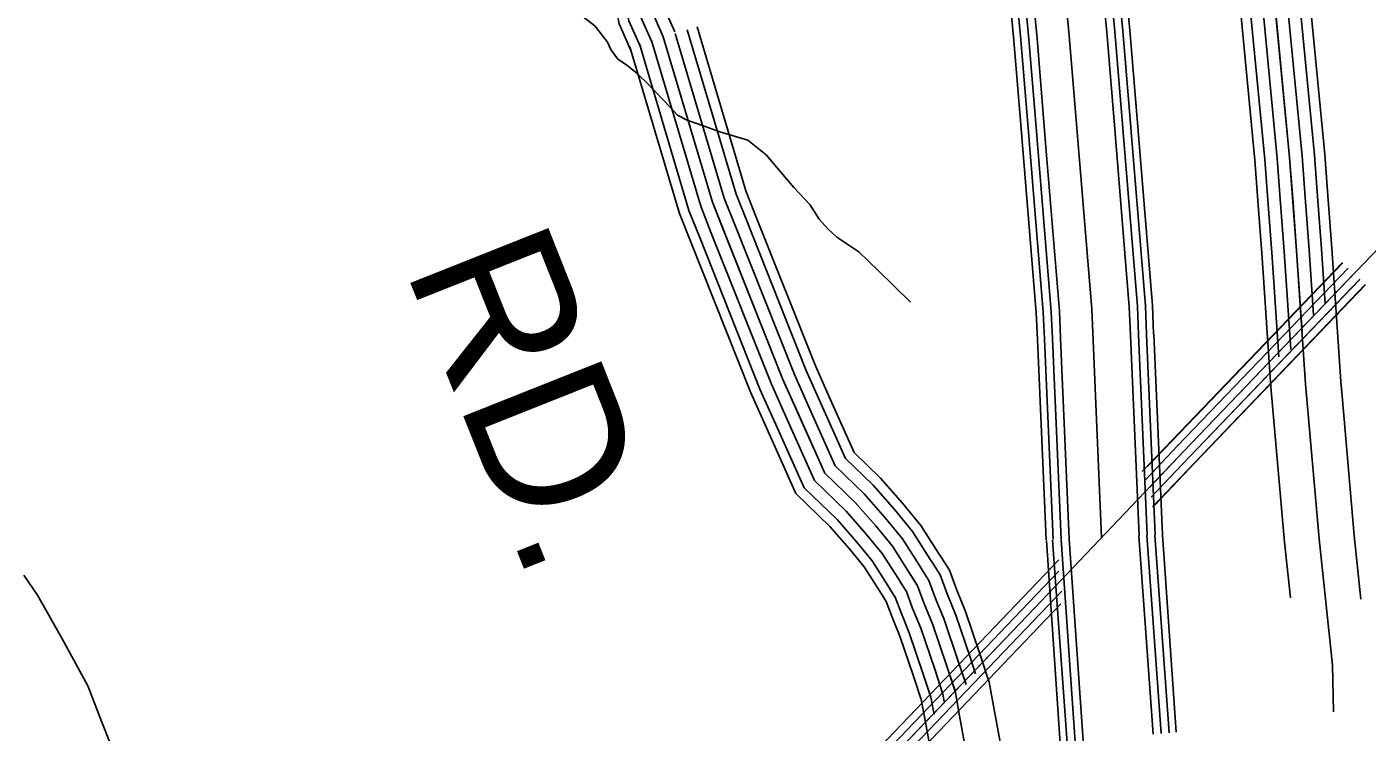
# Model space of a CAD drawing. Extents: x 1551132 to 1791609, y 378168 to 563823.
# Drawn here: x 1701091 to 1704430, y 420600 to 422357 of the extents above; entities that cross this region are included whole.
import ezdxf

# ---------------------------------------------------------------- set-up
doc = ezdxf.new("R2010")
doc.units = 0
for name, color, linetype in [('DESIGN - ROW - Right-of-Way and Easement Labels', 7, 'Continuous'), ('DESIGN - TRANSPORTATION - Text', 7, 'Continuous'), ('SURVEY - CENTERLINE - Preliminary', 7, 'Continuous'), ('SURVEY - DRAINAGE - Natural Features', 7, 'Continuous'), ('SURVEY - TRANSPORTATION - Roads', 7, 'Continuous')]:
    doc.layers.add(name, color=color, linetype=linetype)

msp = doc.modelspace()

# ---------------------------------------------------------------- linework, layer by layer
at = {"layer": 'DESIGN - TRANSPORTATION - Text'}
for points in [[(1702456.47, 422396.36), (1702476.311, 422382.093), (1702506.061, 422359.701), (1702537.593, 422319.258), (1702545.385, 422301.141), (1702563.109, 422276.89), (1702584.951, 422262.598), (1702606.75, 422244.306), (1702632.474, 422219.955), (1702677.948, 422173.337), (1702711.531, 422136.878), (1702735.397, 422124.561), (1702771.263, 422112.103), (1702817.087, 422095.519), (1702886.868, 422074.627), (1702932.459, 422038.017), (1703001.541, 421957.065), (1703041.056, 421914.522), (1703064.639, 421878.18), (1703086.364, 421853.879), (1703108.138, 421833.587), (1703163.728, 421796.853), (1703211.202, 421750.21), (1703292.309, 421671.1)], [(1701083.643, 420991.456), (1701117.068, 420940.971), (1701177.841, 420834.085), (1701242.481, 420715.132), (1701277.439, 420624.579), (1701341.587, 420463.584)]]:
    msp.add_lwpolyline(points, dxfattribs=at)
at = {"layer": 'SURVEY - CENTERLINE - Preliminary'}
for points in [[(1703768.156, 421084.809), (1703743.548, 421653.624), (1703687.7, 422335.376), (1703641.984, 422812.671), (1703586.469, 423314.093), (1703538.895, 423591.042), (1703493.297, 423863.966), (1703416.607, 424245.367), (1703345.392, 424568.626), (1703234.845, 424976.395), (1703091.565, 425530.742), (1702996.559, 425884.268)], [(1703841.679, 422096.486), (1703821.138, 422347.234), (1703797.281, 422596.357)], [(1703859.121, 422097.911), (1703838.571, 422348.784), (1703814.697, 422598.024)], [(1703570.177, 422073.327), (1703549.711, 422323.117), (1703526.12, 422569.465)], [(1703587.61, 422074.752), (1703567.144, 422324.667), (1703543.537, 422571.132)], [(1703607.543, 422076.385), (1703587.06, 422326.434), (1703563.444, 422573.04)], [(1703627.759, 422078.044), (1703607.268, 422328.225), (1703583.636, 422574.973)], [(1703801.605, 422092.286), (1703781.014, 422343.667), (1703757.273, 422591.607)], [(1703821.747, 422094.853), (1703801.222, 422345.459), (1703777.373, 422594.449)], [(1703880.303, 421591.931), (1703877.278, 421661.991), (1703841.754, 422095.594)], [(1703897.786, 421592.689), (1703894.745, 421663.083), (1703859.196, 422097.019)], [(1703608.11, 421579.256), (1703605.26, 421644.974), (1703570.244, 422072.435)], [(1703625.593, 421580.006), (1703622.734, 421646.066), (1703587.685, 422073.86)], [(1703645.567, 421580.872), (1703642.692, 421647.316), (1703607.618, 422075.494)], [(1703665.833, 421581.747), (1703662.942, 421648.582), (1703627.834, 422077.152)], [(1703840.096, 421589.289), (1703837.063, 421659.474), (1703801.68, 422091.394)], [(1703860.32, 421591.073), (1703857.312, 421660.741), (1703821.822, 422093.961)], [(1703629.759, 421078.826), (1703608.151, 421578.364)], [(1703647.242, 421079.576), (1703625.634, 421579.114)], [(1703667.216, 421080.443), (1703645.609, 421579.981)], [(1703687.483, 421081.318), (1703665.875, 421580.856)], [(1703861.745, 421088.86), (1703840.138, 421588.398)], [(1703881.97, 421090.635), (1703860.362, 421590.181)], [(1703901.953, 421091.501), (1703880.345, 421591.048)], [(1703919.435, 421092.26), (1703897.828, 421591.806)], [(1703630.576, 421077.076), (1703665.133, 420571.738)], [(1703646.183, 421078.567), (1703682.549, 420573.404)], [(1703666.991, 421079.309), (1703702.457, 420575.313)], [(1703687.058, 421080.793), (1703722.565, 420578.146)], [(1703860.953, 421088.976), (1703896.202, 420594.78)], [(1703881.02, 421090.46), (1703916.394, 420596.713)], [(1703901.086, 421090.46), (1703936.301, 420598.622)], [(1703919.669, 421091.943), (1703953.718, 420600.288)]]:
    msp.add_lwpolyline(points, dxfattribs=at)
at = {"layer": 'SURVEY - DRAINAGE - Natural Features'}
for points in [[(1701817.834, 419043.847), (1703601.034, 420909.088), (1703971.976, 421299.107), (1706397.004, 423827.999), (1706399.887, 424002.004), (1706392.946, 424308.229), (1706408.587, 424405.998), (1706446.536, 424641.454)], [(1701817.834, 419043.847), (1703601.034, 420909.088), (1703971.976, 421299.107), (1706397.004, 423827.999), (1706399.887, 424002.004), (1706392.946, 424308.229), (1706408.587, 424405.998), (1706446.536, 424641.454)], [(1703869.195, 421249.072), (1703943.052, 421326.732), (1704367.792, 421769.661)], [(1703882.753, 421261.881), (1703943.777, 421326.041), (1704368.659, 421769.128)], [(1703877.495, 421228.788), (1703957.51, 421312.924), (1704382.225, 421755.819)], [(1703887.936, 421210.746), (1703971.976, 421299.107), (1704396.658, 421741.977)], [(1703891.644, 421185.62), (1703986.442, 421285.29), (1704411.091, 421728.135)], [(1703892.944, 421245.03), (1703957.51, 421312.924), (1704382.375, 421755.977)], [(1703897.153, 421220.43), (1703971.976, 421299.107), (1704396.808, 421742.135)], [(1703903.294, 421197.862), (1703986.442, 421285.29), (1704411.241, 421728.293)], [(1703894.819, 421161.395), (1704000.175, 421272.173), (1704424.807, 421714.985)], [(1703899.669, 421165.045), (1704000.9, 421271.481), (1704425.674, 421714.451)], [(1703091.921, 420432.992), (1703572.81, 420936.005), (1703661.733, 421029.5)], [(1703105.654, 420419.867), (1703586.56, 420922.888), (1703661.258, 421001.432)], [(1703120.112, 420406.041), (1703601.034, 420909.088), (1703664.758, 420976.09)], [(1703134.57, 420392.216), (1703615.509, 420895.288), (1703668.716, 420951.231)], [(1703149.02, 420378.399), (1703629.984, 420881.479), (1703666.591, 420919.972)]]:
    msp.add_lwpolyline(points, dxfattribs=at)
at = {"layer": 'SURVEY - TRANSPORTATION - Roads'}
for points in [[(1702511.745, 424833.791), (1702520.128, 424636.277), (1702517.111, 424355.261), (1702516.636, 424123.989), (1702525.569, 423651.135), (1702524.919, 423218.34), (1702535.935, 422750.644), (1702538.885, 422635.175), (1702551.285, 422571.806), (1702590.6, 422372.176), (1702619.6, 422307.016)], [(1702542.711, 424835.107), (1702551.136, 424636.769), (1702548.111, 424355.061), (1702547.636, 424124.255), (1702556.569, 423651.41), (1702555.918, 423218.682), (1702566.926, 422751.411), (1702569.809, 422638.566), (1702581.709, 422577.773), (1702620.341, 422381.593), (1702647.916, 422319.625)], [(1702573.685, 424836.424), (1702582.143, 424637.26), (1702579.11, 424354.861), (1702578.635, 424124.514), (1702587.568, 423651.676), (1702586.918, 423219.023), (1702597.917, 422752.169), (1702600.734, 422641.966), (1702612.125, 422583.748), (1702650.082, 422391.01), (1702676.24, 422332.225)], [(1702573.685, 424836.424), (1702582.143, 424637.26), (1702579.11, 424354.861), (1702578.635, 424124.514), (1702587.568, 423651.676), (1702586.918, 423219.023), (1702597.917, 422752.169), (1702600.734, 422641.966), (1702612.125, 422583.748), (1702650.082, 422391.01), (1702676.24, 422332.225)], [(1702604.66, 424837.741), (1702613.151, 424637.752), (1702610.109, 424354.661), (1702609.634, 424124.772), (1702618.567, 423651.943), (1702617.917, 423219.365), (1702628.908, 422752.928), (1702631.658, 422645.367), (1702642.541, 422589.723), (1702679.823, 422400.427), (1702704.564, 422344.825)], [(1702486.046, 424832.699), (1702494.412, 424635.869), (1702491.395, 424355.42), (1702490.92, 424123.772), (1702499.853, 423650.91), (1702499.203, 423218.056), (1702510.228, 422750.019), (1702513.236, 422632.358), (1702526.052, 422566.848), (1702565.926, 422364.367), (1702596.1, 422296.566)], [(1704097.982, 423411.762), (1704181.272, 422620.367), (1704195.063, 422463.196), (1704236.47, 422032.051), (1704253.986, 421799.487), (1704276.436, 421466.711), (1704310.335, 421081.718), (1704342.984, 420766.851), (1704345.742, 420650.64)], [(1704113.19, 422408.678), (1704150.064, 422024.651), (1704158.505, 421912.531)], [(1704137.789, 422411.044), (1704174.697, 422026.759), (1704183.155, 421914.381)], [(1704168.647, 422414.003), (1704205.579, 422029.409), (1704214.062, 421916.715)], [(1704199.504, 422416.97), (1704236.47, 422032.051), (1704244.978, 421919.04)], [(1704230.362, 422419.936), (1704267.361, 422034.693), (1704275.894, 421921.365)], [(1704261.22, 422422.895), (1704298.244, 422037.343), (1704306.802, 421923.698)], [(1704286.819, 422425.353), (1704323.868, 422039.535), (1704332.443, 421925.623)], [(1702676.24, 422332.225), (1702798.737, 421920.289), (1702974.249, 421478.728), (1703078.639, 421245.272), (1703153.928, 421172.278), (1703205.344, 421113.593), (1703246.835, 421063.025), (1703288.175, 420998.449), (1703309.833, 420964.139), (1703325.391, 420921.897), (1703346.849, 420869.562), (1703381.781, 420767.001), (1703403.106, 420702.649), (1703414.447, 420640.423), (1703433.347, 420536.045), (1703440.58, 420463.843)], [(1702676.24, 422332.225), (1702798.737, 421920.289), (1702824.678, 421855.021)], [(1702705.956, 422341.059), (1702828.053, 421930.456), (1702853.486, 421866.471)], [(1702735.664, 422349.9), (1702857.377, 421940.615), (1702882.293, 421877.921)], [(1702760.313, 422357.226), (1702881.693, 421949.048), (1702906.193, 421887.422)], [(1702593.125, 422307.508), (1702716.722, 421891.855), (1702744.097, 421822.987)], [(1702616.816, 422314.549), (1702740.097, 421899.964), (1702767.063, 421832.12)], [(1702646.524, 422323.391), (1702769.421, 421910.122), (1702795.87, 421843.571)], [(1704158.505, 421912.54), (1704167.488, 421793.311), (1704189.979, 421459.986), (1704194.137, 421412.718)], [(1704183.155, 421914.398), (1704192.146, 421795.07), (1704209.704, 421534.746)], [(1704214.071, 421916.731), (1704223.062, 421797.278), (1704239.528, 421553.197)], [(1704244.978, 421919.056), (1704253.986, 421799.487), (1704267.603, 421597.598)], [(1704275.886, 421921.382), (1704284.911, 421801.695), (1704295.819, 421640.016)], [(1704306.802, 421923.715), (1704315.826, 421803.904), (1704325.076, 421666.742)], [(1704332.443, 421925.648), (1704341.476, 421805.737), (1704363.892, 421473.512), (1704367.892, 421428.01)], [(1702853.486, 421866.479), (1703002.815, 421490.786), (1703041.356, 421404.601)], [(1702882.293, 421877.93), (1703031.381, 421502.845), (1703069.655, 421417.251)], [(1702906.193, 421887.43), (1703055.081, 421512.845), (1703093.13, 421427.751)], [(1702767.063, 421832.129), (1702917.117, 421454.61), (1702956.458, 421366.633)], [(1702795.87, 421843.579), (1702945.683, 421466.669), (1702984.757, 421379.283)], [(1702824.678, 421855.029), (1702974.249, 421478.728), (1703013.057, 421391.942)], [(1702744.097, 421822.995), (1702894.343, 421444.993), (1702933.9, 421356.541)], [(1703093.122, 421427.768), (1703151.82, 421296.498), (1703217.544, 421232.771), (1703272.251, 421170.336), (1703317.925, 421114.677), (1703362.198, 421045.508), (1703370.007, 421033.133)], [(1704367.892, 421428.027), (1704397.649, 421090.085), (1704414.09, 420931.539)], [(1703041.348, 421404.617), (1703104.505, 421263.372), (1703176.411, 421193.654), (1703228.993, 421133.644), (1703271.959, 421081.276), (1703314.333, 421015.082), (1703322.049, 421002.865)], [(1703069.647, 421417.268), (1703130.362, 421281.481), (1703198.894, 421215.038), (1703252.634, 421153.694), (1703297.083, 421099.535), (1703340.499, 421031.708), (1703348.265, 421019.407)], [(1704194.137, 421412.727), (1704224.012, 421073.443), (1704238.42, 420934.439)], [(1702956.45, 421366.65), (1703026.915, 421209.062), (1703108.963, 421129.519), (1703158.053, 421073.492), (1703196.586, 421026.516), (1703235.851, 420965.189), (1703243.401, 420953.222)], [(1702984.749, 421379.3), (1703052.772, 421227.171), (1703131.446, 421150.902), (1703181.694, 421093.543), (1703221.71, 421044.775), (1703262.017, 420981.815), (1703269.617, 420969.764)], [(1703013.048, 421391.959), (1703078.639, 421245.272), (1703153.928, 421172.278), (1703205.344, 421113.593), (1703246.835, 421063.025), (1703288.175, 420998.449), (1703295.833, 420986.315)], [(1702933.884, 421356.558), (1703006.29, 421194.629), (1703091.038, 421112.476), (1703139.195, 421057.5), (1703176.561, 421011.966), (1703214.994, 420951.922), (1703222.502, 420940.03)], [(1703369.998, 421033.158), (1703388.948, 421003.14), (1703407.147, 420953.706), (1703429.022, 420900.371), (1703464.929, 420794.943), (1703488.295, 420724.416), (1703500.745, 420656.098), (1703520.278, 420548.254), (1703523.286, 420518.203)], [(1703322.041, 421002.882), (1703337.791, 420977.923), (1703354.282, 420933.139), (1703375.89, 420880.454), (1703411.164, 420776.876), (1703430.522, 420718.466)], [(1703348.249, 421019.424), (1703365.748, 420991.707), (1703383.181, 420944.381), (1703404.931, 420891.337), (1703440.555, 420786.751), (1703454.313, 420745.225)], [(1703269.609, 420969.781), (1703281.875, 420950.356), (1703296.5, 420910.655), (1703317.808, 420858.67), (1703352.399, 420757.126), (1703372.998, 420694.957), (1703376.331, 420676.648)], [(1703295.825, 420986.332), (1703309.833, 420964.139), (1703325.391, 420921.897), (1703346.849, 420869.562), (1703381.781, 420767.001), (1703402.739, 420703.758)], [(1703222.502, 420940.039), (1703231.626, 420925.588), (1703244.559, 420890.454), (1703265.617, 420839.103), (1703299.583, 420739.383), (1703318.883, 420681.132), (1703329.132, 420624.922), (1703347.407, 420523.969), (1703349.732, 420500.802)], [(1703243.401, 420953.239), (1703253.918, 420936.572), (1703267.601, 420899.413), (1703288.767, 420847.786), (1703323.008, 420747.25), (1703342.89, 420687.265), (1703350.84, 420643.631)]]:
    msp.add_lwpolyline(points, dxfattribs=at)

# ---------------------------------------------------------------- texts
at = {"layer": 'DESIGN - ROW - Right-of-Way and Easement Labels'}
msp.add_text('RD.', height=370.0071, rotation=291.676603, dxfattribs=at).set_placement((1702031.071, 421756.942))

doc.saveas('drawing.dxf')
